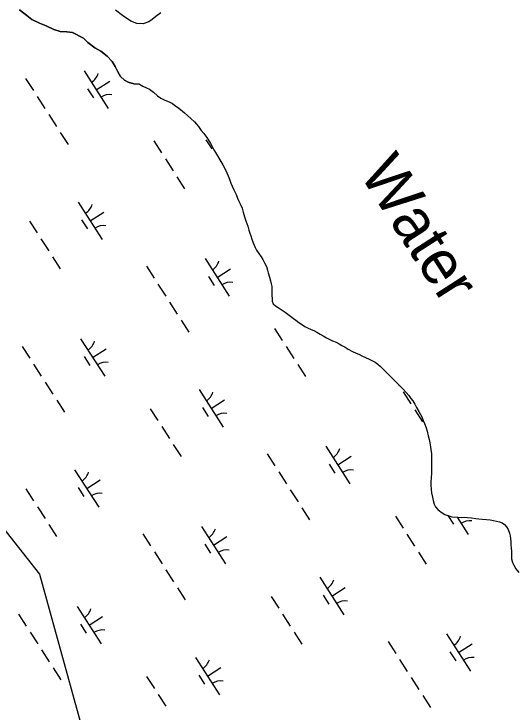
# Model space of a CAD drawing. Extents: x 3937982 to 3958556, y 219448 to 241894.
# Drawn here: x 3948816 to 3949380, y 237488 to 238273 of the extents above; entities that cross this region are included whole.
import ezdxf

# ---------------------------------------------------------------- set-up
doc = ezdxf.new("R2010")
doc.units = 0
for name, color, linetype in [('V-RIVR-IDEN', 7, 'Continuous'), ('V-TOPO-SHOR', 7, 'Continuous'), ('V-UTIL-LINE', 7, 'Continuous'), ('V-WETL-SWMP', 7, 'Continuous')]:
    doc.layers.add(name, color=color, linetype=linetype)

msp = doc.modelspace()

# ---------------------------------------------------------------- linework, layer by layer
at = {"layer": 'V-TOPO-SHOR'}
for points in [[(3948956.797, 238193.837), (3948950.608, 238194.355), (3948944.355, 238196.032), (3948940.228, 238198.357), (3948935.716, 238202.483), (3948932.561, 238207.642), (3948929.661, 238213.641), (3948926.31, 238219.121), (3948920.51, 238225.441), (3948913.485, 238230.797), (3948906.782, 238234.731), (3948898.984, 238240.732), (3948893.956, 238245.375), (3948881.516, 238251.891), (3948875.262, 238252.604), (3948867.59, 238253.059), (3948860.434, 238255.189), (3948851.99, 238259.446), (3948844.447, 238262.353), (3948835.874, 238266.61), (3948830.138, 238271.126), (3948821.825, 238277.383)], [(3948980.924, 238273.952), (3948975.378, 238269.828), (3948971.251, 238266.67), (3948967.254, 238263.835), (3948961.192, 238261.775), (3948954.036, 238261.906), (3948947.202, 238264.681), (3948937.857, 238270.874), (3948929.8, 238276.938)], [(3948956.797, 238193.837), (3948960.78, 238191.477), (3948964.843, 238189.606), (3948968.257, 238188.139), (3948972.646, 238184.723), (3948977.279, 238180.82), (3948980.854, 238178.217), (3948985.243, 238175.937), (3948990.122, 238173.822), (3948993.861, 238171.87), (3948996.462, 238170.324), (3949001.177, 238166.664), (3949005.158, 238163.571), (3949007.677, 238161.458), (3949010.765, 238158.447), (3949014.831, 238155.275), (3949018.73, 238151.29), (3949021.169, 238148.848)], [(3949021.169, 238148.848), (3949023.119, 238146.327), (3949026.451, 238141.854), (3949029.296, 238138.195), (3949032.546, 238133.722), (3949034.657, 238130.875), (3949036.689, 238127.217), (3949038.313, 238124.289), (3949040.588, 238119.98), (3949042.376, 238116.889), (3949044.488, 238113.068), (3949047.412, 238108.595), (3949050.613, 238103.194), (3949053.847, 238096.737), (3949055.115, 238094.005), (3949056.462, 238090.704), (3949058.379, 238085.694), (3949059.743, 238082.327), (3949061.093, 238079.042), (3949063.188, 238074.848), (3949065.494, 238069.658), (3949067.006, 238065.626), (3949068.29, 238062.828), (3949070.141, 238059.056), (3949072.236, 238054.452), (3949073.569, 238049.735), (3949075.144, 238044.63), (3949076.67, 238040.272), (3949077.629, 238037.23), (3949078.587, 238034.123), (3949080.017, 238029.571), (3949081.12, 238026.108), (3949081.981, 238023.132), (3949083.248, 238019.341), (3949084.741, 238015.21), (3949086.869, 238009.99), (3949088.479, 238007.11), (3949091.209, 238003.371), (3949093.695, 237999.807), (3949095.565, 237996.604), (3949097.384, 237992.733), (3949099.659, 237988.586), (3949100.796, 237984.765), (3949101.525, 237981.512), (3949103.231, 237976.796), (3949104.285, 237972.731), (3949104.935, 237969.315), (3949105.584, 237966.224), (3949105.907, 237962.728), (3949105.907, 237959.558), (3949105.905, 237955.98), (3949105.985, 237952.648), (3949106.229, 237949.639), (3949107.366, 237946.793), (3949109.723, 237944.435), (3949112.809, 237942.482), (3949116.305, 237940.448), (3949120.858, 237937.437), (3949123.864, 237935.078), (3949126.629, 237932.965), (3949130.123, 237930.362), (3949132.724, 237928.49), (3949136.056, 237925.887), (3949138.983, 237923.853), (3949142.966, 237921.332), (3949145.811, 237919.786), (3949150.118, 237917.832), (3949153.126, 237916.611), (3949156.214, 237914.903), (3949159.954, 237912.788), (3949163.368, 237910.916), (3949167.349, 237908.718), (3949171.007, 237906.767), (3949174.098, 237905.22), (3949177.999, 237903.592), (3949181.577, 237901.64), (3949184.501, 237900.012), (3949188.077, 237897.897), (3949191.491, 237895.781), (3949196.451, 237893.342), (3949200.435, 237891.306), (3949203.523, 237890.086), (3949206.773, 237888.459), (3949210.921, 237886.424), (3949215.309, 237884.634), (3949218.154, 237883.169), (3949221.894, 237881.054), (3949224.982, 237879.02), (3949227.501, 237876.661), (3949230.995, 237873.165), (3949234.004, 237870.154), (3949237.659, 237866.495), (3949240.586, 237863.566), (3949243.51, 237860.637), (3949246.924, 237857.221), (3949250.5, 237853.643), (3949253.345, 237850.715), (3949256.839, 237847.219), (3949259.765, 237843.557), (3949262.203, 237840.305), (3949264.314, 237837.54)], [(3949264.314, 237837.54), (3949266.509, 237833.96), (3949268.539, 237830.382), (3949271.14, 237825.83), (3949272.928, 237822.252), (3949274.39, 237819.569), (3949276.014, 237815.502), (3949277.395, 237812.167), (3949279.101, 237807.453), (3949280.399, 237803.711), (3949281.618, 237798.425), (3949282.508, 237794.034), (3949283.24, 237790.62), (3949284.212, 237785.986), (3949284.7, 237782.652), (3949285.105, 237778.425), (3949285.183, 237774.439), (3949285.263, 237770.456), (3949285.263, 237765.008), (3949285.261, 237761.432), (3949285.259, 237756.31), (3949284.849, 237751.024), (3949284.604, 237746.635), (3949284.601, 237743.058), (3949284.925, 237737.936), (3949285.412, 237734.196), (3949286.303, 237729.397), (3949287.035, 237725.74), (3949288.415, 237721.431), (3949289.957, 237718.666), (3949292.476, 237715.573), (3949296.136, 237712.401), (3949300.361, 237709.88), (3949304.59, 237708.334), (3949308.328, 237707.437), (3949314.506, 237706.704), (3949318.977, 237706.54), (3949322.231, 237706.699), (3949325.727, 237706.618), (3949330.442, 237706.046), (3949335.238, 237705.395), (3949338.329, 237705.149), (3949342.23, 237704.66), (3949346.947, 237704.25), (3949351.092, 237703.924), (3949354.993, 237703.109), (3949358.327, 237702.456), (3949361.66, 237701.725), (3949364.75, 237700.422), (3949367.433, 237698.632), (3949369.462, 237696.111), (3949371.412, 237692.941), (3949373.036, 237689.038), (3949373.687, 237685.783), (3949374.173, 237682.613), (3949374.335, 237679.035), (3949374.414, 237675.457), (3949374.902, 237672.287), (3949375.387, 237668.142), (3949375.06, 237664.32), (3949375.058, 237660.173), (3949376.276, 237655.782), (3949377.738, 237652.856), (3949380.176, 237648.626), (3949383.346, 237644.477)]]:
    msp.add_lwpolyline(points, dxfattribs=at)
at = {"layer": 'V-UTIL-LINE'}
msp.add_lwpolyline([(3948094.548, 238926.698), (3947981.77, 238738.296), (3948844.302, 237642.921), (3949260.796, 236134.673), (3945931.135, 235655.081), (3945509.058, 234777.685), (3943601.185, 231807.758)], dxfattribs=at)
at = {"layer": 'V-WETL-SWMP'}
for p, q in [((3948821.825, 238277.383), (3948830.139, 238271.126)), ((3948937.856, 238270.875), (3948929.8, 238276.938)), ((3948980.925, 238273.952), (3948975.379, 238269.828)), ((3948830.139, 238271.126), (3948835.875, 238266.61)), ((3948835.875, 238266.61), (3948844.448, 238262.352)), ((3948947.202, 238264.682), (3948937.856, 238270.875)), ((3948954.035, 238261.906), (3948947.202, 238264.682)), ((3948971.251, 238266.67), (3948967.253, 238263.835)), ((3948975.379, 238269.828), (3948971.251, 238266.67)), ((3948844.448, 238262.352), (3948851.991, 238259.447)), ((3948851.991, 238259.447), (3948860.435, 238255.189)), ((3948961.192, 238261.775), (3948954.035, 238261.906)), ((3948967.253, 238263.835), (3948961.192, 238261.775)), ((3948860.435, 238255.189), (3948867.59, 238253.058)), ((3948867.59, 238253.058), (3948875.262, 238252.604)), ((3948875.262, 238252.604), (3948881.516, 238251.892)), ((3948881.516, 238251.892), (3948893.956, 238245.375)), ((3948893.956, 238245.375), (3948898.983, 238240.731)), ((3948898.983, 238240.731), (3948906.782, 238234.732)), ((3948906.782, 238234.732), (3948913.486, 238230.796)), ((3948913.486, 238230.796), (3948920.511, 238225.442)), ((3948920.511, 238225.442), (3948926.311, 238219.122)), ((3948926.311, 238219.122), (3948929.661, 238213.64)), ((3948929.661, 238213.64), (3948932.56, 238207.643)), ((3948894.765, 238208.613), (3948921.827, 238166.569)), ((3948932.56, 238207.643), (3948935.717, 238202.484)), ((3948935.717, 238202.484), (3948940.228, 238198.356)), ((3948828.9, 238200.018), (3948837.56, 238186.564)), ((3948908.296, 238187.591), (3948923.432, 238197.333)), ((3948940.228, 238198.356), (3948944.354, 238196.033)), ((3948944.354, 238196.033), (3948950.607, 238194.354)), ((3948950.607, 238194.354), (3948956.796, 238193.836)), ((3948956.796, 238193.836), (3948960.779, 238191.477)), ((3948898.561, 238188.46), (3948905.056, 238178.37)), ((3948960.779, 238191.477), (3948964.843, 238189.605)), ((3948964.843, 238189.605), (3948968.257, 238188.14)), ((3948968.257, 238188.14), (3948972.646, 238184.724)), ((3948841.89, 238179.837), (3948850.55, 238166.383)), ((3948972.646, 238184.724), (3948977.279, 238180.819)), ((3948977.279, 238180.819), (3948980.855, 238178.216)), ((3948980.855, 238178.216), (3948985.244, 238175.938)), ((3948985.244, 238175.938), (3948990.122, 238173.822)), ((3948990.122, 238173.822), (3948993.861, 238171.869)), ((3948993.861, 238171.869), (3948996.462, 238170.323)), ((3948996.462, 238170.323), (3949001.176, 238166.663)), ((3949001.176, 238166.663), (3949005.159, 238163.572)), ((3949005.159, 238163.572), (3949007.678, 238161.457)), ((3948854.88, 238159.656), (3948863.54, 238146.202)), ((3949007.678, 238161.457), (3949010.766, 238158.447)), ((3949010.766, 238158.447), (3949014.83, 238155.275)), ((3949014.83, 238155.275), (3949018.731, 238151.289)), ((3949018.731, 238151.289), (3949021.169, 238148.849)), ((3949021.169, 238148.849), (3949023.119, 238146.328)), ((3949023.119, 238146.328), (3949026.451, 238141.855)), ((3948867.87, 238139.476), (3948876.529, 238126.022)), ((3949026.451, 238141.855), (3949029.295, 238138.195)), ((3949029.295, 238138.195), (3949032.545, 238133.722)), ((3949031.69, 238131.162), (3949038.185, 238121.071)), ((3949032.545, 238133.722), (3949034.658, 238130.876)), ((3949034.658, 238130.876), (3949036.689, 238127.217)), ((3948973.028, 238129.917), (3948981.688, 238116.463)), ((3949036.689, 238127.217), (3949038.314, 238124.289)), ((3949038.314, 238124.289), (3949040.589, 238119.979)), ((3949040.589, 238119.979), (3949042.376, 238116.889)), ((3949042.376, 238116.889), (3949044.488, 238113.067)), ((3948986.018, 238109.736), (3948994.678, 238096.282)), ((3949044.488, 238113.067), (3949047.413, 238108.594)), ((3949047.413, 238108.594), (3949050.614, 238103.194)), ((3949050.614, 238103.194), (3949053.848, 238096.737)), ((3949053.848, 238096.737), (3949055.115, 238094.005)), ((3949055.115, 238094.005), (3949056.463, 238090.704)), ((3948999.008, 238089.556), (3949007.668, 238076.102)), ((3949056.463, 238090.704), (3949058.38, 238085.695)), ((3949058.38, 238085.695), (3949059.744, 238082.328)), ((3949059.744, 238082.328), (3949061.093, 238079.043)), ((3949061.093, 238079.043), (3949063.189, 238074.847)), ((3949063.189, 238074.847), (3949065.495, 238069.659)), ((3949065.495, 238069.659), (3949067.006, 238065.626)), ((3948888.027, 238061.285), (3948915.089, 238019.241)), ((3949067.006, 238065.626), (3949068.289, 238062.828)), ((3949068.289, 238062.828), (3949070.142, 238059.055)), ((3949070.142, 238059.055), (3949072.237, 238054.452)), ((3949072.237, 238054.452), (3949073.569, 238049.736)), ((3948901.558, 238040.263), (3948916.694, 238050.005)), ((3949073.569, 238049.736), (3949075.144, 238044.63)), ((3949075.144, 238044.63), (3949076.671, 238040.271)), ((3948833.161, 238039.887), (3948841.821, 238026.434)), ((3948891.823, 238041.132), (3948898.318, 238031.042)), ((3949076.671, 238040.271), (3949077.629, 238037.23)), ((3949077.629, 238037.23), (3949078.587, 238034.124)), ((3949078.587, 238034.124), (3949080.016, 238029.571)), ((3949080.016, 238029.571), (3949081.12, 238026.107)), ((3949081.12, 238026.107), (3949081.981, 238023.131)), ((3949081.981, 238023.131), (3949083.248, 238019.341)), ((3948846.151, 238019.707), (3948854.811, 238006.253)), ((3949083.248, 238019.341), (3949084.742, 238015.211)), ((3949084.742, 238015.211), (3949086.87, 238009.99)), ((3949086.87, 238009.99), (3949088.478, 238007.111)), ((3949088.478, 238007.111), (3949091.209, 238003.37)), ((3948859.141, 237999.526), (3948867.801, 237986.072)), ((3949030.593, 237997.594), (3949057.655, 237955.551)), ((3949091.209, 238003.37), (3949093.695, 237999.808)), ((3949093.695, 237999.808), (3949095.564, 237996.604)), ((3949095.564, 237996.604), (3949097.383, 237992.733)), ((3949097.383, 237992.733), (3949099.658, 237988.586)), ((3948964.728, 237988.999), (3948973.388, 237975.546)), ((3949044.124, 237976.573), (3949059.259, 237986.315)), ((3949099.658, 237988.586), (3949100.795, 237984.764)), ((3949100.795, 237984.764), (3949101.525, 237981.512)), ((3949101.525, 237981.512), (3949103.231, 237976.796)), ((3949034.389, 237977.442), (3949040.884, 237967.352)), ((3949103.231, 237976.796), (3949104.286, 237972.73)), ((3948977.718, 237968.819), (3948986.378, 237955.365)), ((3949104.286, 237972.73), (3949104.935, 237969.315)), ((3949104.935, 237969.315), (3949105.584, 237966.225)), ((3949105.584, 237966.225), (3949105.908, 237962.729)), ((3949105.907, 237959.558), (3949105.905, 237955.981)), ((3949105.908, 237962.729), (3949105.907, 237959.558)), ((3949105.905, 237955.981), (3949105.985, 237952.648)), ((3949105.985, 237952.648), (3949106.228, 237949.639)), ((3948990.708, 237948.638), (3948999.367, 237935.184)), ((3949106.228, 237949.639), (3949107.365, 237946.793)), ((3949107.365, 237946.793), (3949109.722, 237944.435)), ((3949109.722, 237944.435), (3949112.81, 237942.482)), ((3949112.81, 237942.482), (3949116.305, 237940.448)), ((3949116.305, 237940.448), (3949120.857, 237937.438)), ((3949120.857, 237937.438), (3949123.864, 237935.079)), ((3949123.864, 237935.079), (3949126.628, 237932.964)), ((3949003.697, 237928.457), (3949012.357, 237915.003)), ((3949126.628, 237932.964), (3949130.123, 237930.361)), ((3949130.123, 237930.361), (3949132.724, 237928.49)), ((3949132.724, 237928.49), (3949136.056, 237925.887)), ((3949108.856, 237918.899), (3949117.516, 237905.445)), ((3949136.056, 237925.887), (3949138.982, 237923.853)), ((3949138.982, 237923.853), (3949142.965, 237921.331)), ((3949142.965, 237921.331), (3949145.81, 237919.785)), ((3949145.81, 237919.785), (3949150.118, 237917.832)), ((3949150.118, 237917.832), (3949153.126, 237916.611)), ((3949153.126, 237916.611), (3949156.215, 237914.903)), ((3949156.215, 237914.903), (3949159.954, 237912.787)), ((3949159.954, 237912.787), (3949163.368, 237910.916)), ((3949163.368, 237910.916), (3949167.35, 237908.719)), ((3948890.725, 237907.565), (3948917.788, 237865.522)), ((3949167.35, 237908.719), (3949171.008, 237906.766)), ((3949171.008, 237906.766), (3949174.097, 237905.22)), ((3949174.097, 237905.22), (3949177.999, 237903.593)), ((3949177.999, 237903.593), (3949181.576, 237901.64)), ((3948824.86, 237898.97), (3948833.52, 237885.516)), ((3948904.257, 237886.543), (3948919.392, 237896.286)), ((3949121.846, 237898.718), (3949130.506, 237885.264)), ((3949181.576, 237901.64), (3949184.502, 237900.013)), ((3949184.502, 237900.013), (3949188.078, 237897.897)), ((3949188.078, 237897.897), (3949191.492, 237895.782)), ((3949191.492, 237895.782), (3949196.451, 237893.341)), ((3948894.521, 237887.412), (3948901.016, 237877.322)), ((3949196.451, 237893.341), (3949200.434, 237891.307)), ((3949200.434, 237891.307), (3949203.523, 237890.086)), ((3949203.523, 237890.086), (3949206.774, 237888.459)), ((3949206.774, 237888.459), (3949210.92, 237886.424)), ((3949210.92, 237886.424), (3949215.309, 237884.634)), ((3949215.309, 237884.634), (3949218.154, 237883.169)), ((3949218.154, 237883.169), (3949221.893, 237881.054)), ((3949221.893, 237881.054), (3949224.982, 237879.02)), ((3948837.85, 237878.789), (3948846.51, 237865.335)), ((3949134.836, 237878.537), (3949143.496, 237865.083)), ((3949224.982, 237879.02), (3949227.501, 237876.661)), ((3949227.501, 237876.661), (3949230.996, 237873.164)), ((3949230.996, 237873.164), (3949234.003, 237870.154)), ((3949234.003, 237870.154), (3949237.66, 237866.494)), ((3949237.66, 237866.494), (3949240.586, 237863.566)), ((3948850.84, 237858.608), (3948859.5, 237845.155)), ((3949240.586, 237863.566), (3949243.511, 237860.638)), ((3949243.511, 237860.638), (3949246.925, 237857.222)), ((3949246.925, 237857.222), (3949250.501, 237853.643)), ((3949248.168, 237855.978), (3949249.083, 237854.557)), ((3949023.855, 237850.266), (3949050.917, 237808.223)), ((3949250.501, 237853.643), (3949253.345, 237850.715)), ((3949253.345, 237850.715), (3949256.839, 237847.218)), ((3949253.413, 237847.83), (3949262.073, 237834.376)), ((3949256.839, 237847.218), (3949259.765, 237843.558)), ((3949259.765, 237843.558), (3949262.203, 237840.305)), ((3949262.203, 237840.305), (3949264.315, 237837.54)), ((3948863.83, 237838.428), (3948872.49, 237824.974)), ((3949037.386, 237829.245), (3949052.521, 237838.987)), ((3949264.315, 237837.54), (3949266.509, 237833.961)), ((3949266.509, 237833.961), (3949268.54, 237830.383)), ((3948968.989, 237828.869), (3948977.649, 237815.415)), ((3949027.651, 237830.114), (3949034.146, 237820.024)), ((3949266.403, 237827.649), (3949275.063, 237814.195)), ((3949268.54, 237830.383), (3949271.14, 237825.829)), ((3949271.14, 237825.829), (3949272.927, 237822.251)), ((3949272.927, 237822.251), (3949274.39, 237819.568)), ((3949274.39, 237819.568), (3949276.014, 237815.502)), ((3949276.014, 237815.502), (3949277.395, 237812.168)), ((3949277.395, 237812.168), (3949279.1, 237807.452)), ((3948981.979, 237808.688), (3948990.638, 237795.235)), ((3949279.1, 237807.452), (3949280.399, 237803.711)), ((3949280.399, 237803.711), (3949281.617, 237798.426)), ((3949281.617, 237798.426), (3949282.509, 237794.035)), ((3949282.509, 237794.035), (3949283.24, 237790.62)), ((3948994.968, 237788.508), (3949003.628, 237775.054)), ((3949166.421, 237786.576), (3949193.483, 237744.533)), ((3949283.24, 237790.62), (3949284.213, 237785.986)), ((3949284.213, 237785.986), (3949284.7, 237782.652)), ((3949100.556, 237777.981), (3949109.215, 237764.527)), ((3949284.7, 237782.652), (3949285.105, 237778.424)), ((3949285.105, 237778.424), (3949285.184, 237774.44)), ((3949179.952, 237765.555), (3949195.087, 237775.297)), ((3949285.184, 237774.44), (3949285.264, 237770.456)), ((3949285.264, 237770.456), (3949285.262, 237765.009)), ((3949170.217, 237766.424), (3949176.711, 237756.333)), ((3949285.262, 237765.009), (3949285.26, 237761.432)), ((3948883.987, 237760.237), (3948911.05, 237718.194)), ((3949113.545, 237757.8), (3949122.205, 237744.347)), ((3949285.258, 237756.31), (3949284.849, 237751.025)), ((3949285.26, 237761.432), (3949285.258, 237756.31)), ((3948897.519, 237739.215), (3948912.654, 237748.958)), ((3949284.604, 237746.635), (3949284.602, 237743.058)), ((3949284.849, 237751.025), (3949284.604, 237746.635)), ((3948829.121, 237738.84), (3948837.781, 237725.386)), ((3948887.783, 237740.084), (3948894.278, 237729.994)), ((3949284.602, 237743.058), (3949284.925, 237737.936)), ((3949126.535, 237737.62), (3949135.195, 237724.166)), ((3949284.925, 237737.936), (3949285.412, 237734.195)), ((3949285.412, 237734.195), (3949286.304, 237729.398)), ((3949286.304, 237729.398), (3949287.034, 237725.739)), ((3949287.034, 237725.739), (3949288.415, 237721.43)), ((3948842.111, 237718.659), (3948850.771, 237705.205)), ((3949139.525, 237717.439), (3949148.185, 237703.985)), ((3949288.415, 237721.43), (3949289.958, 237718.665)), ((3949289.958, 237718.665), (3949292.477, 237715.574)), ((3949292.477, 237715.574), (3949296.135, 237712.402)), ((3949244.684, 237707.88), (3949253.344, 237694.427)), ((3949296.135, 237712.402), (3949300.361, 237709.88)), ((3949300.361, 237709.88), (3949304.589, 237708.333)), ((3949303.63, 237708.684), (3949309.841, 237699.035)), ((3949304.589, 237708.333), (3949308.328, 237707.437)), ((3949308.328, 237707.437), (3949314.507, 237706.703)), ((3949314.045, 237706.758), (3949326.612, 237687.234)), ((3949314.507, 237706.703), (3949318.978, 237706.539)), ((3949318.978, 237706.539), (3949322.231, 237706.7)), ((3949322.231, 237706.7), (3949325.727, 237706.617)), ((3949325.727, 237706.617), (3949330.442, 237706.046)), ((3949330.442, 237706.046), (3949335.238, 237705.394)), ((3949335.238, 237705.394), (3949338.328, 237705.149)), ((3949338.328, 237705.149), (3949342.23, 237704.659)), ((3949342.23, 237704.659), (3949346.946, 237704.251)), ((3949346.946, 237704.251), (3949351.092, 237703.924)), ((3949351.092, 237703.924), (3949354.994, 237703.109)), ((3949354.994, 237703.109), (3949358.327, 237702.457)), ((3949358.327, 237702.457), (3949361.66, 237701.724)), ((3949361.66, 237701.724), (3949364.749, 237700.422)), ((3949364.749, 237700.422), (3949367.432, 237698.633)), ((3948855.101, 237698.478), (3948863.761, 237685.024)), ((3949026.553, 237696.547), (3949053.616, 237654.503)), ((3949367.432, 237698.633), (3949369.463, 237696.111)), ((3949369.463, 237696.111), (3949371.413, 237692.94)), ((3949371.413, 237692.94), (3949373.037, 237689.037)), ((3948960.688, 237687.952), (3948969.348, 237674.498)), ((3949040.084, 237675.525), (3949055.22, 237685.267)), ((3949257.674, 237687.7), (3949266.334, 237674.246)), ((3949373.037, 237689.037), (3949373.687, 237685.784)), ((3949373.687, 237685.784), (3949374.173, 237682.613)), ((3949030.349, 237676.394), (3949036.844, 237666.304)), ((3949374.173, 237682.613), (3949374.334, 237679.036)), ((3949374.334, 237679.036), (3949374.414, 237675.458)), ((3949374.414, 237675.458), (3949374.901, 237672.287)), ((3948973.678, 237667.771), (3948982.338, 237654.317)), ((3949270.664, 237667.519), (3949279.323, 237654.065)), ((3949374.901, 237672.287), (3949375.387, 237668.141)), ((3949375.387, 237668.141), (3949375.06, 237664.32)), ((3949375.06, 237664.32), (3949375.058, 237660.173)), ((3949375.058, 237660.173), (3949376.276, 237655.782)), ((3949376.276, 237655.782), (3949377.738, 237652.855)), ((3949377.738, 237652.855), (3949380.176, 237648.626)), ((3948986.668, 237647.59), (3948995.328, 237634.136)), ((3949380.176, 237648.626), (3949383.345, 237644.478)), ((3949159.683, 237639.248), (3949186.745, 237597.205)), ((3948999.658, 237627.409), (3949008.318, 237613.956)), ((3949173.214, 237618.226), (3949188.349, 237627.969)), ((3949104.816, 237617.851), (3949113.476, 237604.397)), ((3949163.479, 237619.096), (3949169.973, 237609.005)), ((3948886.686, 237606.517), (3948913.748, 237564.474)), ((3948820.821, 237597.922), (3948829.481, 237584.468)), ((3949117.806, 237597.67), (3949126.466, 237584.216)), ((3948900.217, 237585.496), (3948915.353, 237595.238)), ((3948890.482, 237586.365), (3948896.977, 237576.274)), ((3948833.811, 237577.741), (3948842.471, 237564.288)), ((3949130.796, 237577.489), (3949139.456, 237564.036)), ((3949302.248, 237575.558), (3949329.311, 237533.515)), ((3949236.383, 237566.963), (3949245.043, 237553.509)), ((3948846.801, 237557.561), (3948855.461, 237544.107)), ((3949315.78, 237554.536), (3949330.915, 237564.279)), ((3949306.044, 237555.405), (3949312.539, 237545.315)), ((3949019.815, 237549.219), (3949046.878, 237507.175)), ((3949249.373, 237546.782), (3949258.033, 237533.328)), ((3948859.791, 237537.38), (3948868.451, 237523.926)), ((3949033.346, 237528.197), (3949048.482, 237537.939)), ((3948964.949, 237527.821), (3948973.609, 237514.368)), ((3949023.611, 237529.066), (3949030.106, 237518.976)), ((3949262.363, 237526.601), (3949271.023, 237513.148)), ((3948977.939, 237507.641), (3948986.599, 237494.187)), ((3949275.353, 237506.421), (3949284.013, 237492.967))]:
    msp.add_line(p, q, dxfattribs=at)
for centre, start, end in [((3948893.546, 238210.945), 301.99668, 343.540338), ((3948923.446, 238164.494), 81.996677, 123.540335), ((3948886.808, 238063.617), 301.99668, 343.540338), ((3948916.708, 238017.166), 81.996677, 123.540335), ((3949029.373, 237999.927), 301.99668, 343.540338), ((3949059.273, 237953.475), 81.996677, 123.540335), ((3948889.506, 237909.898), 301.99668, 343.540338), ((3948919.406, 237863.446), 81.996677, 123.540335), ((3949022.635, 237852.599), 301.99668, 343.540338), ((3949052.535, 237806.147), 81.996677, 123.540335), ((3949165.201, 237788.909), 301.99668, 343.540338), ((3948882.768, 237762.57), 301.99668, 343.540338), ((3949195.101, 237742.457), 81.996677, 123.540335), ((3948912.668, 237716.118), 81.996677, 123.540335), ((3949328.231, 237685.159), 81.996677, 123.540335), ((3949025.334, 237698.879), 301.99668, 343.540338), ((3949055.234, 237652.428), 81.996677, 123.540335), ((3949158.463, 237641.581), 301.99668, 343.540338), ((3949188.363, 237595.129), 81.996677, 123.540335), ((3948885.467, 237608.85), 301.99668, 343.540338), ((3948915.367, 237562.398), 81.996677, 123.540335), ((3949301.029, 237577.891), 301.99668, 343.540338), ((3949018.596, 237551.551), 301.99668, 343.540338), ((3949330.929, 237531.439), 81.996677, 123.540335), ((3949048.496, 237505.1), 81.996677, 123.540335)]:
    msp.add_arc(centre, 17.623, start, end, dxfattribs=at)

# ---------------------------------------------------------------- texts
at = {"layer": 'V-RIVR-IDEN'}
msp.add_text('Water', height=49.9999, rotation=302.768556, dxfattribs=at).set_placement((3949203.235, 238093.544))

doc.saveas('drawing.dxf')
